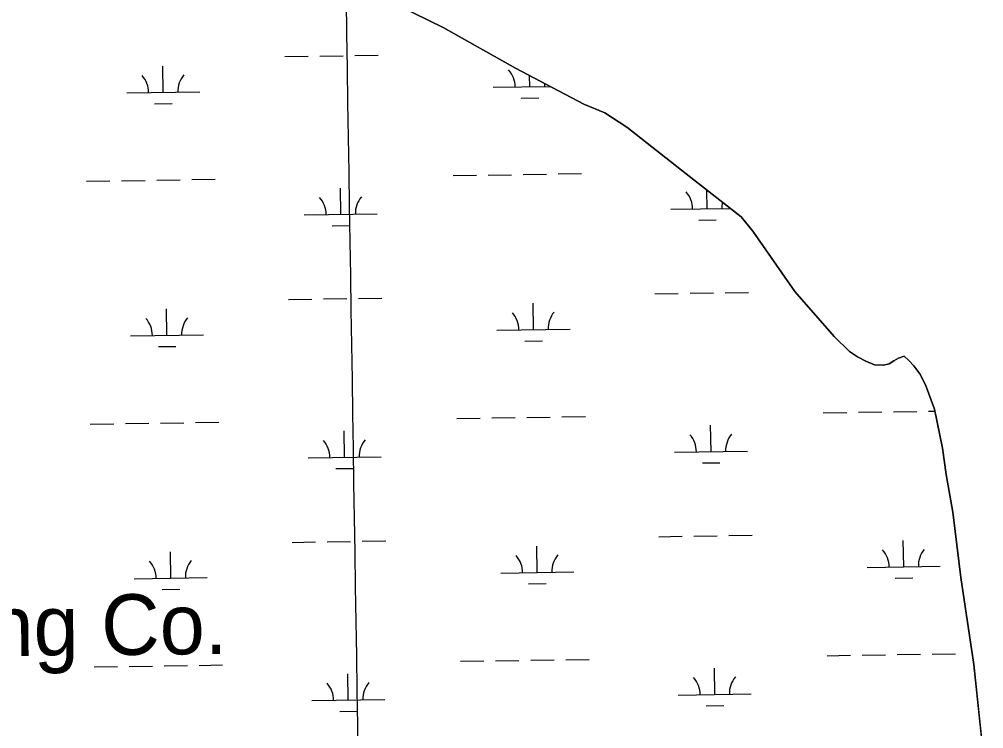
# Model space of a CAD drawing. Extents: x 3823584 to 3861785, y 301729 to 327625.
# Drawn here: x 3853692 to 3855012, y 321572 to 322544 of the extents above; entities that cross this region are included whole.
import ezdxf

# ---------------------------------------------------------------- set-up
doc = ezdxf.new("R2010")
doc.units = 0
for name, color, linetype in [('V-BLDG-IDEN', 7, 'Continuous'), ('V-GRID-MAJR', 7, 'Continuous'), ('V-TOPO-SHOR', 7, 'Continuous'), ('V-WETL-SWMP', 7, 'Continuous')]:
    doc.layers.add(name, color=color, linetype=linetype)

msp = doc.modelspace()

# ---------------------------------------------------------------- linework, layer by layer
at = {"layer": 'V-GRID-MAJR'}
msp.add_spline([(3854375.376, 307564.97000000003), (3854280.204, 313623.11100000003), (3854185.002, 319683.177), (3854089.801, 325743.239), (3854089.771, 325745.168)], degree=3, dxfattribs=at)
at = {"layer": 'V-TOPO-SHOR'}
msp.add_lwpolyline([(3855012.233, 321530.69), (3854998.6550000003, 321659.778), (3854980.9820000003, 321778.86100000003), (3854970.15, 321868.602), (3854960.6720000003, 321920.101), (3854955.73, 321956.105), (3854944.8540000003, 322009.533), (3854932.719, 322042.998), (3854924.585, 322058.192), (3854916.753, 322068.952), (3854909.4990000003, 322076.38800000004), (3854903.363, 322082.172), (3854895.6180000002, 322079.626), (3854888.988, 322075.981), (3854882.639, 322071.782), (3854874.89, 322070.068), (3854862.69, 322070.545), (3854851.0160000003, 322075.184), (3854839.613, 322081.48600000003), (3854828.478, 322088.621), (3854807.558, 322108.998), (3854753.663, 322170.746), (3854696.0300000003, 322253.536), (3854680.105, 322272.838), (3854611.0130000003, 322327.004), (3854523.697, 322396.075), (3854493.636, 322415.28500000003), (3854464.731, 322427.299), (3854370.943, 322476.75800000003), (3854272.235, 322532.451), (3854191.869, 322572.186)], dxfattribs=at)
at = {"layer": 'V-WETL-SWMP'}
for p, q in [((3854191.8682955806, 322572.18333331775), (3854272.2332840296, 322532.4493152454)), ((3854272.2332840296, 322532.4493152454), (3854370.9402766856, 322476.75530375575)), ((3854055.0868265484, 322492.4964497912), (3854087.0830127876, 322492.989790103)), ((3854103.0811059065, 322493.23646025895), (3854135.0772921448, 322493.7298005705)), ((3854151.0753852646, 322493.9764707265), (3854183.071571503, 322494.469811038)), ((3853888.7585896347, 322443.4963975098), (3853888.2035457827, 322479.4920910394)), ((3854370.9402766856, 322476.755303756), (3854464.7282662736, 322427.2952874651)), ((3854390.606772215, 322451.234255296), (3854390.371252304, 322466.50818816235)), ((3853838.7645486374, 322442.72555327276), (3853938.752630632, 322444.26724174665)), ((3854340.6127312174, 322450.4634110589), (3854418.5182098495, 322451.664614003)), ((3853876.997933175, 322427.88224081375), (3853900.9950728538, 322428.2522460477)), ((3854378.8461157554, 322435.62009859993), (3854402.843255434, 322435.9901038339)), ((3854464.7282662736, 322427.2952874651), (3854493.6342598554, 322415.2832774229)), ((3854493.6342598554, 322415.2832774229), (3854523.6942598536, 322396.0722774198)), ((3854523.6942598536, 322396.0722774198), (3854611.0112730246, 322327.00029802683)), ((3853783.77856415, 322321.7925592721), (3853815.7747503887, 322322.2858995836)), ((3853831.772843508, 322322.5325697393), (3853863.7690297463, 322323.02591005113)), ((3853879.7671228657, 322323.2725802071), (3853911.763309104, 322323.76592051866)), ((3853927.7614022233, 322324.0125906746), (3853959.757588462, 322324.5059309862)), ((3854285.6267467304, 322329.5304170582), (3854317.622932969, 322330.0237573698)), ((3854333.621026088, 322330.2704275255), (3854365.6172123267, 322330.7637678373)), ((3854381.6153054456, 322331.0104379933), (3854413.611491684, 322331.50377830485)), ((3854429.6095848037, 322331.7504484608), (3854461.605771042, 322332.2437887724)), ((3854611.0112730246, 322327.00029802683), (3854680.1032829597, 322272.8353135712)), ((3854131.8355053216, 322276.4111599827), (3854131.2804614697, 322312.40685351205)), ((3854633.683687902, 322284.14901776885), (3854633.292273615, 322309.5330098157)), ((3854583.689646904, 322283.3781735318), (3854665.0546969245, 322284.6327186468)), ((3854081.841464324, 322275.6403157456), (3854181.82954632, 322277.1820042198)), ((3854621.923031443, 322268.5348610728), (3854645.9201711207, 322268.9048663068)), ((3854680.1032829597, 322272.8353135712), (3854696.0272920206, 322253.5333277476)), ((3854120.0748488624, 322260.7970032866), (3854144.0719885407, 322261.1670085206)), ((3854696.0272920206, 322253.5333277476), (3854753.6613376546, 322170.74339914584)), ((3854562.064153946, 322167.59910355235), (3854594.0603401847, 322168.0924438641)), ((3854610.058433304, 322168.3391140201), (3854642.0546195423, 322168.8324543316)), ((3854658.0527126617, 322169.07912448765), (3854690.0488989, 322169.57246479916)), ((3854753.6613376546, 322170.74339914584), (3854807.5563647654, 322108.99644156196)), ((3854060.215971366, 322159.86124576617), (3854092.2121576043, 322160.3545860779)), ((3854108.210250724, 322160.60125623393), (3854140.2064369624, 322161.09459654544)), ((3854156.2045300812, 322161.34126670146), (3854188.2007163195, 322161.834607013)), ((3854395.7359170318, 322118.599051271), (3854395.18087318, 322154.5947448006)), ((3853893.8877344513, 322110.8611934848), (3853893.3326905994, 322146.8568870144)), ((3853843.8936934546, 322110.0903492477), (3853943.881775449, 322111.63203772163)), ((3854345.741876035, 322117.82820703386), (3854445.7299580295, 322119.3698955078)), ((3854383.9752605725, 322102.9848945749), (3854407.972400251, 322103.3548998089)), ((3854807.5563647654, 322108.99644156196), (3854828.4763717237, 322088.61845244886)), ((3853882.127077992, 322095.2470367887), (3853906.1242176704, 322095.6170420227)), ((3854828.4763717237, 322088.61845244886), (3854839.6103717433, 322081.4824524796)), ((3854839.6103717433, 322081.4824524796), (3854851.0153707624, 322075.18045094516)), ((3854851.0153707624, 322075.18045094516), (3854862.68736796, 322070.54244656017)), ((3854862.68736796, 322070.54244656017), (3854874.887360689, 322070.0664351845)), ((3854874.887360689, 322070.0664351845), (3854882.6383540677, 322071.7794248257)), ((3854882.6383540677, 322071.7794248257), (3854888.986345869, 322075.97841199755)), ((3854888.986345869, 322075.97841199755), (3854895.61633804, 322079.6243997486)), ((3854895.61633804, 322079.6243997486), (3854903.361330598, 322082.1683881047)), ((3854903.361330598, 322082.1683881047), (3854909.496332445, 322076.38639099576)), ((3854909.496332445, 322076.38639099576), (3854916.751335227, 322068.94839534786)), ((3854916.751335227, 322068.94839534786), (3854924.5823409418, 322058.188404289)), ((3854924.5823409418, 322058.188404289), (3854932.7183508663, 322042.99441981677)), ((3854932.7183508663, 322042.99441981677), (3854944.852376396, 322009.531459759)), ((3854792.604074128, 322004.6330708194), (3854824.6002603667, 322005.1264111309)), ((3854840.598353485, 322005.37308128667), (3854872.594539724, 322005.8664215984)), ((3854888.592632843, 322006.11309175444), (3854920.5888190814, 322006.60643206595)), ((3854936.586912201, 322006.85310222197), (3854945.370018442, 322006.9885264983)), ((3854944.852376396, 322009.531459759), (3854955.7284225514, 321956.10253197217)), ((3853884.896267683, 321990.6373761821), (3853916.8924539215, 321991.1307164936)), ((3853932.89054704, 321991.3773866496), (3853964.8867332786, 321991.8707269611)), ((3854290.755891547, 321996.8952130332), (3854322.7520777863, 321997.38855334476)), ((3854338.750170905, 321997.6352235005), (3854370.7463571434, 321998.12856381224)), ((3854386.744450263, 321998.37523396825), (3854418.7406365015, 321998.86857427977)), ((3854434.7387296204, 321999.1152444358), (3854466.7349158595, 321999.6085847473)), ((3853788.907708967, 321989.157355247), (3853820.9038952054, 321989.6506955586)), ((3853836.901988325, 321989.8973657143), (3853868.8981745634, 321990.3907060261)), ((3854136.9646501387, 321943.77595595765), (3854136.4096062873, 321979.771649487)), ((3854638.8128327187, 321951.51381374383), (3854638.257788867, 321987.5095072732)), ((3854588.8187917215, 321950.74296950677), (3854688.806873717, 321952.2846579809)), ((3854955.7284225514, 321956.10253197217), (3854960.671455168, 321920.09858300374)), ((3854086.9706091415, 321943.0051117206), (3854186.9586911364, 321944.5468001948)), ((3854125.203993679, 321928.1617992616), (3854149.2011333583, 321928.5318044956)), ((3854627.0521762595, 321935.89965704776), (3854651.0493159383, 321936.26966228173)), ((3854960.6714551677, 321920.09858300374), (3854970.1495002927, 321868.6006536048)), ((3854970.149500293, 321868.6006536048), (3854980.980582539, 321778.85778228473)), ((3854567.193298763, 321834.96389952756), (3854599.189485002, 321835.4572398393)), ((3854615.187578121, 321835.7039099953), (3854647.1837643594, 321836.19725030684)), ((3854663.181857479, 321836.44392046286), (3854695.178043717, 321836.9372607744)), ((3854065.345116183, 321827.2260417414), (3854097.341302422, 321827.7193820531)), ((3854113.3393955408, 321827.96605220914), (3854145.335581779, 321828.45939252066)), ((3854161.3336748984, 321828.7060626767), (3854193.3298611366, 321829.1994029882)), ((3854400.865061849, 321785.9638472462), (3854400.310017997, 321821.9595407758)), ((3854902.7132444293, 321793.7017050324), (3854902.1582005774, 321829.697398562)), ((3853899.016879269, 321778.22598946), (3853898.461835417, 321814.2216829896)), ((3854852.719203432, 321792.93086079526), (3854952.7072854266, 321794.4725492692)), ((3854350.8710208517, 321785.1930030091), (3854450.859102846, 321786.734691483)), ((3853849.022838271, 321777.4551452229), (3853949.010920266, 321778.99683369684)), ((3854389.104405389, 321770.3496905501), (3854413.101545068, 321770.7196957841)), ((3854890.95258797, 321778.08754833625), (3854914.9497276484, 321778.4575535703)), ((3854980.980582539, 321778.85778228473), (3854998.653689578, 321659.77594975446)), ((3853887.2562228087, 321762.61183276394), (3853911.253362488, 321762.9818379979)), ((3854893.7217776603, 321673.47788772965), (3854925.7179638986, 321673.97122804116)), ((3854941.716057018, 321674.2178981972), (3854973.7122432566, 321674.7112385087)), ((3854295.8850363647, 321664.2600090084), (3854327.881222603, 321664.7533493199)), ((3854343.8793157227, 321665.0000194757), (3854375.875501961, 321665.49335978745)), ((3854391.87359508, 321665.74002994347), (3854423.8697813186, 321666.233370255)), ((3854439.8678744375, 321666.480040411), (3854471.864060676, 321666.9733807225)), ((3854797.7332189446, 321671.9978667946), (3854829.7294051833, 321672.4912071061)), ((3854845.7274983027, 321672.7378772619), (3854877.723684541, 321673.23121757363)), ((3853794.0368537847, 321656.5221512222), (3853826.033040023, 321657.0154915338)), ((3853842.0311331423, 321657.2621616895), (3853874.027319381, 321657.75550200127)), ((3853890.0254124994, 321658.0021721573), (3853922.021598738, 321658.4955124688)), ((3853938.0196918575, 321658.7421826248), (3853970.0158780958, 321659.23552293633)), ((3854643.9419775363, 321618.87860971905), (3854643.3869336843, 321654.8743032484)), ((3854998.653689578, 321659.77594975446), (3855012.231809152, 321530.6891368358)), ((3854142.0937949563, 321611.14075193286), (3854141.538751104, 321647.13644546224)), ((3854092.099753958, 321610.3699076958), (3854192.0878359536, 321611.9115961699)), ((3854593.9479365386, 321618.107765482), (3854693.936018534, 321619.6494539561)), ((3854130.3331384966, 321595.5265952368), (3854154.330278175, 321595.89660047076)), ((3854632.1813210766, 321603.264453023), (3854656.1784607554, 321603.63445825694))]:
    msp.add_line(p, q, dxfattribs=at)
for centre, radius, start, end in [((3853833.5149169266, 322443.11946991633), 35.24628790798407, 0.11153799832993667, 41.65519633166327), ((3853943.98762142, 322444.8228178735), 35.24628790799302, 140.11153433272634, 181.65519266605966), ((3854335.363099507, 322450.8573277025), 35.24628790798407, 0.11153799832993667, 41.65519633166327), ((3854445.835804, 322452.5606756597), 35.24628790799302, 174.77780536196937, 181.65519266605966), ((3854076.591832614, 322276.03423238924), 35.24628790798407, 0.11153799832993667, 41.65519633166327), ((3854187.0645371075, 322277.73758034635), 35.24628790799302, 140.11153433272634, 181.65519266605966), ((3854578.4400151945, 322283.7720901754), 35.24628790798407, 0.11153799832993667, 41.65519633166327), ((3854688.9127196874, 322285.47543813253), 35.24628790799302, 167.78191571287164, 181.65519266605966), ((3854340.4922443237, 322118.2221236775), 35.24628790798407, 0.11153799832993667, 41.65519633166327), ((3854450.964948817, 322119.9254716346), 35.24628790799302, 140.11153433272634, 181.65519266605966), ((3853838.6440617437, 322110.4842658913), 35.24628790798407, 0.11153799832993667, 41.65519633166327), ((3853949.116766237, 322112.1876138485), 35.24628790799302, 140.11153433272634, 181.65519266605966), ((3854081.720977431, 321943.39902836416), 35.24628790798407, 0.11153799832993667, 41.65519633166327), ((3854192.193681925, 321945.10237632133), 35.24628790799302, 140.11153433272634, 181.65519266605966), ((3854583.5691600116, 321951.13688615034), 35.24628790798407, 0.11153799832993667, 41.65519633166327), ((3854694.041864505, 321952.8402341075), 35.24628790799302, 140.11153433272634, 181.65519266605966), ((3854345.6213891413, 321785.5869196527), 35.24628790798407, 0.11153799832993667, 41.65519633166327), ((3854456.0940936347, 321787.2902676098), 35.24628790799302, 140.11153433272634, 181.65519266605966), ((3854847.4695717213, 321793.3247774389), 35.24628790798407, 0.11153799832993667, 41.65519633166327), ((3854957.9422762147, 321795.028125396), 35.24628790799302, 140.11153433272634, 181.65519266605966), ((3853843.7732065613, 321777.8490618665), 35.24628790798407, 0.11153799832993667, 41.65519633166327), ((3853954.2459110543, 321779.55240982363), 35.24628790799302, 140.11153433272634, 181.65519266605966), ((3854197.3228267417, 321612.46717229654), 35.24628790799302, 140.11153433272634, 181.65519266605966), ((3854588.6983048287, 321618.50168212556), 35.24628790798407, 0.11153799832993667, 41.65519633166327), ((3854699.171009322, 321620.2050300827), 35.24628790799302, 140.11153433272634, 181.65519266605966), ((3854086.8501222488, 321610.7638243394), 35.24628790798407, 0.11153799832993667, 41.65519633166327)]:
    msp.add_arc(centre, radius, start, end, dxfattribs=at)

# ---------------------------------------------------------------- texts
at = {"layer": 'V-BLDG-IDEN'}
msp.add_text('Gulf Refining Co.', height=82.99983200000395, rotation=0.6162221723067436, dxfattribs=at).set_placement((3853131.689649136, 321665.40566283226))

doc.saveas('drawing.dxf')
